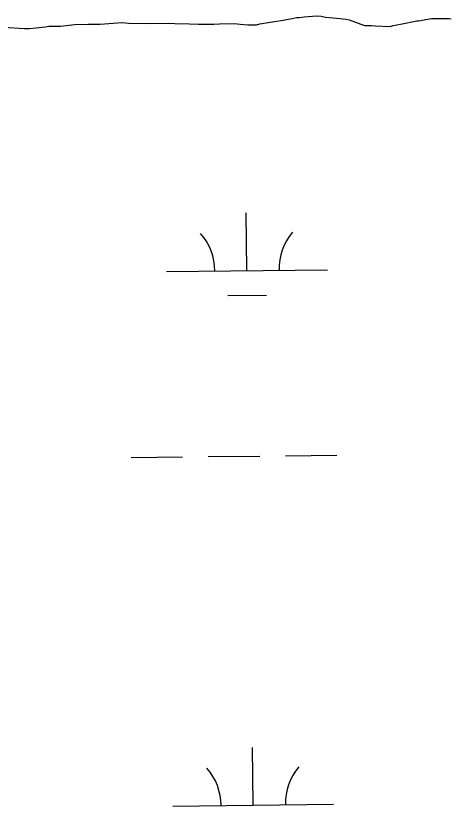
# Model space of a CAD drawing. Extents: x 3684037 to 3722149, y 433263 to 459021.
# Drawn here: x 3688860 to 3689130, y 448110.7 to 448602.5 of the extents above; entities that cross this region are included whole.
import ezdxf

# ---------------------------------------------------------------- set-up
doc = ezdxf.new("R2010")
doc.units = 0
doc.layers.add('V-TOPO-SHOR', color=7, linetype='Continuous')
doc.layers.add('V-WETL-SWMP', color=7, linetype='Continuous')

msp = doc.modelspace()

# ---------------------------------------------------------------- linework, layer by layer
at = {"layer": 'V-TOPO-SHOR'}
for p, q in [((3689036.1, 448601.32), (3689039.31, 448601.87)), ((3689039.31, 448601.87), (3689046.81, 448602.46)), ((3689046.81, 448602.46), (3689049.75, 448602.21)), ((3689049.75, 448602.21), (3689052.43, 448601.69)), ((3688887.8, 448596.09), (3688896.63, 448596.95)), ((3688896.63, 448596.95), (3688904.93, 448597.27)), ((3688904.93, 448597.27), (3688912.43, 448597.32)), ((3688912.43, 448597.32), (3688920.46, 448597.91)), ((3688920.46, 448597.91), (3688926.08, 448598.21)), ((3688926.08, 448598.21), (3688930.1, 448597.97)), ((3688930.1, 448597.97), (3688941.34, 448597.77)), ((3688941.34, 448597.77), (3688955, 448597.86)), ((3688955, 448597.86), (3688958.75, 448597.61)), ((3688958.75, 448597.61), (3688967.85, 448597.4)), ((3688967.85, 448597.4), (3688973.48, 448597.17)), ((3688973.48, 448597.17), (3688983.12, 448597.23)), ((3688983.12, 448597.23), (3688986.59, 448597.52)), ((3688986.59, 448597.52), (3688995.7, 448597.58)), ((3688995.7, 448597.58), (3688999.45, 448597.34)), ((3688999.45, 448597.34), (3689004.27, 448596.83)), ((3689009.63, 448596.87), (3689011.76, 448597.42)), ((3689011.76, 448597.42), (3689018.18, 448598.53)), ((3689018.18, 448598.53), (3689022.2, 448599.09)), ((3689022.2, 448599.09), (3689024.87, 448599.64)), ((3689024.87, 448599.64), (3689030.76, 448600.48)), ((3689030.76, 448600.48), (3689034.5, 448601.31)), ((3689034.5, 448601.31), (3689036.1, 448601.32)), ((3689052.43, 448601.69), (3689059.4, 448600.93)), ((3689059.4, 448600.93), (3689065.29, 448600.43)), ((3689065.29, 448600.43), (3689067.17, 448599.91)), ((3689067.17, 448599.91), (3689076.83, 448596.49)), ((3689094.51, 448596.34), (3689099.05, 448597.17)), ((3689099.05, 448597.17), (3689109.21, 448599.37)), ((3689109.21, 448599.37), (3689110.28, 448599.38)), ((3689110.28, 448599.38), (3689118.31, 448600.77)), ((3689118.31, 448600.77), (3689129.29, 448600.84)), ((3689129.29, 448600.84), (3689130.63, 448600.58)), ((3688852.2, 448595.33), (3688865.32, 448594.61)), ((3688865.32, 448594.61), (3688868.27, 448594.63)), ((3688868.27, 448594.63), (3688872.55, 448594.92)), ((3688872.55, 448594.92), (3688876.29, 448595.48)), ((3688876.29, 448595.48), (3688878.44, 448595.5)), ((3688878.44, 448595.5), (3688880.57, 448596.05)), ((3688880.57, 448596.05), (3688887.8, 448596.09)), ((3689004.27, 448596.83), (3689009.63, 448596.87)), ((3689076.83, 448596.49), (3689081.12, 448596.52)), ((3689081.12, 448596.52), (3689083.26, 448596.26)), ((3689083.26, 448596.26), (3689092.63, 448595.79)), ((3689092.63, 448595.79), (3689094.51, 448596.34))]:
    msp.add_line(p, q, dxfattribs=at)
at = {"layer": 'V-WETL-SWMP'}
for p, q in [((3689036.1, 448601.32), (3689039.31, 448601.87)), ((3689039.31, 448601.87), (3689046.81, 448602.46)), ((3689046.81, 448602.46), (3689049.75, 448602.21)), ((3689049.75, 448602.21), (3689052.43, 448601.69)), ((3688887.8, 448596.09), (3688896.63, 448596.95)), ((3688896.63, 448596.95), (3688904.93, 448597.27)), ((3688904.93, 448597.27), (3688912.43, 448597.32)), ((3688912.43, 448597.32), (3688920.46, 448597.91)), ((3688920.46, 448597.91), (3688926.08, 448598.21)), ((3688926.08, 448598.21), (3688930.1, 448597.97)), ((3688930.1, 448597.97), (3688941.34, 448597.77)), ((3688941.34, 448597.77), (3688955, 448597.86)), ((3688955, 448597.86), (3688958.75, 448597.61)), ((3688958.75, 448597.61), (3688967.85, 448597.4)), ((3688967.85, 448597.4), (3688973.48, 448597.17)), ((3688973.48, 448597.17), (3688983.12, 448597.23)), ((3688983.12, 448597.23), (3688986.59, 448597.52)), ((3688986.59, 448597.52), (3688995.7, 448597.58)), ((3688995.7, 448597.58), (3688999.45, 448597.34)), ((3688999.45, 448597.34), (3689004.27, 448596.83)), ((3689009.63, 448596.87), (3689011.76, 448597.42)), ((3689011.76, 448597.42), (3689018.18, 448598.53)), ((3689018.18, 448598.53), (3689022.2, 448599.09)), ((3689022.2, 448599.09), (3689024.87, 448599.64)), ((3689024.87, 448599.64), (3689030.76, 448600.48)), ((3689030.76, 448600.48), (3689034.5, 448601.31)), ((3689034.5, 448601.31), (3689036.1, 448601.32)), ((3689052.43, 448601.69), (3689059.4, 448600.93)), ((3689059.4, 448600.93), (3689065.29, 448600.43)), ((3689065.29, 448600.43), (3689067.17, 448599.91)), ((3689067.17, 448599.91), (3689076.83, 448596.49)), ((3689094.51, 448596.34), (3689099.05, 448597.17)), ((3689099.05, 448597.17), (3689109.21, 448599.37)), ((3689109.21, 448599.37), (3689110.28, 448599.38)), ((3689110.28, 448599.38), (3689118.31, 448600.77)), ((3689118.31, 448600.77), (3689129.29, 448600.84)), ((3689129.29, 448600.84), (3689130.63, 448600.58)), ((3688852.2, 448595.33), (3688865.32, 448594.61)), ((3688865.32, 448594.61), (3688868.27, 448594.63)), ((3688868.27, 448594.63), (3688872.55, 448594.92)), ((3688872.55, 448594.92), (3688876.29, 448595.48)), ((3688876.29, 448595.48), (3688878.44, 448595.5)), ((3688878.44, 448595.5), (3688880.57, 448596.05)), ((3688880.57, 448596.05), (3688887.8, 448596.09)), ((3689004.27, 448596.83), (3689009.63, 448596.87)), ((3689076.83, 448596.49), (3689081.12, 448596.52)), ((3689081.12, 448596.52), (3689083.26, 448596.26)), ((3689083.26, 448596.26), (3689092.63, 448595.79)), ((3689092.63, 448595.79), (3689094.51, 448596.34)), ((3689003.67, 448443.91), (3689003.25, 448479.91)), ((3688953.67, 448443.33), (3689053.66, 448444.49)), ((3688991.85, 448428.34), (3689015.84, 448428.62)), ((3688931.61, 448327.63), (3688963.6, 448328.01)), ((3688979.6, 448328.19), (3689011.6, 448328.56)), ((3689027.6, 448328.75), (3689059.6, 448329.12)), ((3689007.54, 448111.26), (3689007.12, 448147.26)), ((3688957.54, 448110.68), (3689057.53, 448111.84))]:
    msp.add_line(p, q, dxfattribs=at)
for centre, start, end in [((3688948.42, 448443.74), 359.8949, 41.4385), ((3689058.9, 448445.03), 139.8949, 181.4385), ((3689062.77, 448112.38), 139.8949, 181.4385), ((3688952.29, 448111.09), 359.8949, 41.4385)]:
    msp.add_arc(centre, 35.25, start, end, dxfattribs=at)

doc.saveas('drawing.dxf')
